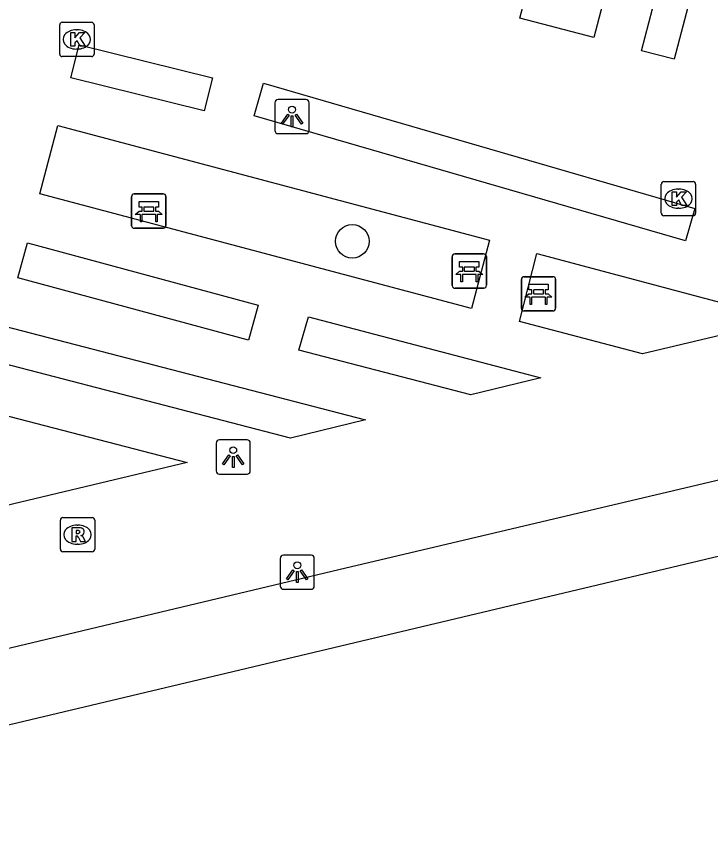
# Model space of a CAD drawing. Extents: x 160676 to 161153, y 383244 to 383713.
# Drawn here: x 160862.26 to 160882.52, y 383483.98 to 383507.76 of the extents above; entities that cross this region are included whole.
import ezdxf

# ---------------------------------------------------------------- set-up
doc = ezdxf.new("R2010")
doc.units = 0
for name, color, linetype in [('IMGEO_Bank', 7, 'Continuous'), ('IMGEO_Boom', 7, 'Continuous'), ('IMGEO_Kolk', 7, 'Continuous'), ('IMGEO_Lichtpunt', 7, 'Continuous'), ('IMGEO_Pand', 7, 'Continuous'), ('IMGEO_Rioolput', 7, 'Continuous'), ('IMGEO_Voetpad_open', 7, 'Continuous')]:
    doc.layers.add(name, color=color, linetype=linetype)

msp = doc.modelspace()

# ---------------------------------------------------------------- linework, layer by layer
at = {"layer": 'IMGEO_Bank'}
for p, q in [((160865.628, 383501.652), (160865.628, 383502.493)), ((160865.628, 383502.493), (160865.628, 383501.652)), ((160865.703, 383502.577), (160866.544, 383502.577)), ((160866.544, 383502.577), (160865.703, 383502.577)), ((160866.628, 383502.502), (160866.628, 383501.661)), ((160866.628, 383501.661), (160866.628, 383502.502)), ((160865.937, 383502.083), (160865.937, 383502.189)), ((160865.981, 383502.189), (160865.981, 383502.083)), ((160866.269, 383502.195), (160865.987, 383502.195)), ((160866.275, 383502.083), (160866.275, 383502.189)), ((160866.319, 383502.189), (160866.319, 383502.083)), ((160866.325, 383501.975), (160865.932, 383501.975)), ((160865.987, 383502.077), (160866.269, 383502.077)), ((160866.553, 383501.577), (160865.712, 383501.577)), ((160865.712, 383501.577), (160866.553, 383501.577)), ((160874.976, 383499.903), (160874.976, 383500.744)), ((160874.976, 383500.744), (160874.976, 383499.903)), ((160875.051, 383500.828), (160875.892, 383500.828)), ((160875.892, 383500.828), (160875.051, 383500.828)), ((160875.976, 383500.753), (160875.976, 383499.912)), ((160875.976, 383499.912), (160875.976, 383500.753)), ((160875.285, 383500.334), (160875.285, 383500.44)), ((160875.329, 383500.44), (160875.329, 383500.334)), ((160875.617, 383500.446), (160875.335, 383500.446)), ((160875.335, 383500.328), (160875.617, 383500.328)), ((160875.623, 383500.334), (160875.623, 383500.44)), ((160875.667, 383500.44), (160875.667, 383500.334)), ((160875.673, 383500.226), (160875.28, 383500.226)), ((160876.994, 383499.239), (160876.994, 383500.08)), ((160876.994, 383500.08), (160876.994, 383499.239)), ((160877.069, 383500.164), (160877.91, 383500.164)), ((160877.91, 383500.164), (160877.069, 383500.164)), ((160877.994, 383500.089), (160877.994, 383499.248)), ((160877.994, 383499.248), (160877.994, 383500.089)), ((160875.901, 383499.828), (160875.06, 383499.828)), ((160875.06, 383499.828), (160875.901, 383499.828)), ((160877.303, 383499.67), (160877.303, 383499.776)), ((160877.347, 383499.776), (160877.347, 383499.67)), ((160877.635, 383499.782), (160877.353, 383499.782)), ((160877.641, 383499.67), (160877.641, 383499.776)), ((160877.685, 383499.776), (160877.685, 383499.67)), ((160877.691, 383499.562), (160877.298, 383499.562)), ((160877.353, 383499.664), (160877.635, 383499.664)), ((160877.919, 383499.164), (160877.078, 383499.164)), ((160877.078, 383499.164), (160877.919, 383499.164))]:
    msp.add_line(p, q, dxfattribs=at)
for points in [[(160865.931, 383502.195), (160865.845, 383502.195), (160865.845, 383502.356), (160866.408, 383502.356), (160866.408, 383502.195), (160866.325, 383502.195)], [(160865.875, 383501.975), (160865.733, 383501.975), (160865.845, 383502.077), (160865.931, 383502.077)], [(160865.925, 383501.968), (160865.925, 383501.761), (160865.882, 383501.761), (160865.882, 383501.968)], [(160866.325, 383502.077), (160866.408, 383502.077), (160866.52, 383501.975), (160866.381, 383501.975)], [(160866.375, 383501.968), (160866.375, 383501.761), (160866.331, 383501.761), (160866.331, 383501.968)], [(160875.279, 383500.446), (160875.193, 383500.446), (160875.193, 383500.607), (160875.756, 383500.607), (160875.756, 383500.446), (160875.673, 383500.446)], [(160875.223, 383500.226), (160875.081, 383500.226), (160875.193, 383500.328), (160875.279, 383500.328)], [(160875.673, 383500.328), (160875.756, 383500.328), (160875.868, 383500.226), (160875.729, 383500.226)], [(160875.273, 383500.219), (160875.273, 383500.012), (160875.23, 383500.012), (160875.23, 383500.219)], [(160875.723, 383500.219), (160875.723, 383500.012), (160875.679, 383500.012), (160875.679, 383500.219)], [(160877.297, 383499.782), (160877.211, 383499.782), (160877.211, 383499.943), (160877.774, 383499.943), (160877.774, 383499.782), (160877.691, 383499.782)], [(160877.241, 383499.562), (160877.099, 383499.562), (160877.211, 383499.664), (160877.297, 383499.664)], [(160877.291, 383499.555), (160877.291, 383499.348), (160877.248, 383499.348), (160877.248, 383499.555)], [(160877.691, 383499.664), (160877.774, 383499.664), (160877.886, 383499.562), (160877.747, 383499.562)], [(160877.741, 383499.555), (160877.741, 383499.348), (160877.697, 383499.348), (160877.697, 383499.555)]]:
    msp.add_lwpolyline(points, dxfattribs=at)
for centre, radius, start, end in [((160865.706, 383502.499), 0.0779, 92.4484, 184.2845), ((160865.706, 383502.499), 0.0779, 92.4484, 184.2845), ((160866.55, 383502.499), 0.0779, 2.4484, 94.2845), ((160866.55, 383502.499), 0.0779, 2.4484, 94.2845), ((160865.93, 383502.188), 0.00671, 2.8957, 87.1043), ((160865.987, 383502.188), 0.00671, 92.8957, 177.1043), ((160866.269, 383502.188), 0.00671, 2.8957, 87.1043), ((160866.326, 383502.188), 0.00671, 92.8957, 177.1043), ((160865.875, 383501.968), 0.00671, 2.8957, 87.1043), ((160865.932, 383501.968), 0.00671, 92.8957, 177.1043), ((160865.93, 383502.084), 0.00671, 272.8957, 357.1043), ((160865.987, 383502.084), 0.00671, 182.8957, 267.1043), ((160866.269, 383502.084), 0.00671, 272.8957, 357.1043), ((160866.326, 383502.084), 0.00671, 182.8957, 267.1043), ((160866.324, 383501.968), 0.00671, 2.8957, 87.1043), ((160866.381, 383501.968), 0.00671, 92.8957, 177.1043), ((160865.706, 383501.655), 0.0779, 182.4484, 274.2845), ((160865.706, 383501.655), 0.0779, 182.4484, 274.2845), ((160866.55, 383501.655), 0.0779, 272.4484, 4.2845), ((160866.55, 383501.655), 0.0779, 272.4484, 4.2845), ((160875.054, 383500.75), 0.0779, 92.4484, 184.2845), ((160875.054, 383500.75), 0.0779, 92.4484, 184.2845), ((160875.898, 383500.75), 0.0779, 2.4484, 94.2845), ((160875.898, 383500.75), 0.0779, 2.4484, 94.2845), ((160875.278, 383500.439), 0.00671, 2.8957, 87.1043), ((160875.278, 383500.335), 0.00671, 272.8957, 357.1043), ((160875.335, 383500.439), 0.00671, 92.8957, 177.1043), ((160875.335, 383500.335), 0.00671, 182.8957, 267.1043), ((160875.617, 383500.439), 0.00671, 2.8957, 87.1043), ((160875.617, 383500.335), 0.00671, 272.8957, 357.1043), ((160875.674, 383500.439), 0.00671, 92.8957, 177.1043), ((160875.674, 383500.335), 0.00671, 182.8957, 267.1043), ((160875.223, 383500.219), 0.00671, 2.8957, 87.1043), ((160875.28, 383500.219), 0.00671, 92.8957, 177.1043), ((160875.672, 383500.219), 0.00671, 2.8957, 87.1043), ((160875.729, 383500.219), 0.00671, 92.8957, 177.1043), ((160877.072, 383500.086), 0.0779, 92.4484, 184.2845), ((160877.072, 383500.086), 0.0779, 92.4484, 184.2845), ((160877.916, 383500.086), 0.0779, 2.4484, 94.2845), ((160877.916, 383500.086), 0.0779, 2.4484, 94.2845), ((160875.054, 383499.906), 0.0779, 182.4484, 274.2845), ((160875.054, 383499.906), 0.0779, 182.4484, 274.2845), ((160875.898, 383499.906), 0.0779, 272.4484, 4.2845), ((160875.898, 383499.906), 0.0779, 272.4484, 4.2845), ((160877.296, 383499.775), 0.00671, 2.8957, 87.1043), ((160877.353, 383499.775), 0.00671, 92.8957, 177.1043), ((160877.635, 383499.775), 0.00671, 2.8957, 87.1043), ((160877.692, 383499.775), 0.00671, 92.8957, 177.1043), ((160877.241, 383499.555), 0.00671, 2.8957, 87.1043), ((160877.298, 383499.555), 0.00671, 92.8957, 177.1043), ((160877.296, 383499.671), 0.00671, 272.8957, 357.1043), ((160877.353, 383499.671), 0.00671, 182.8957, 267.1043), ((160877.635, 383499.671), 0.00671, 272.8957, 357.1043), ((160877.692, 383499.671), 0.00671, 182.8957, 267.1043), ((160877.69, 383499.555), 0.00671, 2.8957, 87.1043), ((160877.747, 383499.555), 0.00671, 92.8957, 177.1043), ((160877.072, 383499.242), 0.0779, 182.4484, 274.2845), ((160877.072, 383499.242), 0.0779, 182.4484, 274.2845), ((160877.916, 383499.242), 0.0779, 272.4484, 4.2845), ((160877.916, 383499.242), 0.0779, 272.4484, 4.2845)]:
    msp.add_arc(centre, radius, start, end, dxfattribs=at)
at = {"layer": 'IMGEO_Boom'}
msp.add_circle((160872.063, 383501.196), 0.489, dxfattribs=at)
at = {"layer": 'IMGEO_Kolk'}
for p, q in [((160863.529, 383506.658), (160863.529, 383507.51)), ((160863.604, 383507.584), (160864.456, 383507.584)), ((160864.53, 383507.51), (160864.53, 383506.658)), ((160864.017, 383507.364), (160864.042, 383507.364)), ((160864.04, 383506.804), (160864.015, 383506.804)), ((160864.456, 383506.584), (160863.604, 383506.584)), ((160881.076, 383502.012), (160881.076, 383502.864)), ((160881.151, 383502.938), (160882.003, 383502.938)), ((160882.077, 383502.864), (160882.077, 383502.012)), ((160881.564, 383502.718), (160881.589, 383502.718)), ((160881.587, 383502.158), (160881.562, 383502.158)), ((160882.003, 383501.938), (160881.151, 383501.938))]:
    msp.add_line(p, q, dxfattribs=at)
for points in [[(160863.529, 383506.658), (160863.529, 383507.51)], [(160863.604, 383507.584), (160864.456, 383507.584)], [(160864.53, 383507.51), (160864.53, 383506.658)], [(160863.85, 383507.284), (160863.973, 383507.284), (160863.973, 383507.133), (160864.103, 383507.284), (160864.267, 383507.284), (160864.121, 383507.133), (160864.274, 383506.884), (160864.122, 383506.884), (160864.037, 383507.048), (160863.973, 383506.981), (160863.973, 383506.884), (160863.85, 383506.884), (160863.85, 383507.284)], [(160864.456, 383506.584), (160863.604, 383506.584)], [(160881.076, 383502.012), (160881.076, 383502.864)], [(160881.151, 383502.938), (160882.003, 383502.938)], [(160882.077, 383502.864), (160882.077, 383502.012)], [(160881.397, 383502.638), (160881.52, 383502.638), (160881.52, 383502.487), (160881.65, 383502.638), (160881.814, 383502.638), (160881.668, 383502.487), (160881.821, 383502.238), (160881.669, 383502.238), (160881.584, 383502.402), (160881.52, 383502.335), (160881.52, 383502.238), (160881.397, 383502.238), (160881.397, 383502.638)], [(160882.003, 383501.938), (160881.151, 383501.938)]]:
    msp.add_lwpolyline(points, dxfattribs=at)
for centre, start, end in [((160863.606, 383507.508), 91.552, 178.448), ((160863.606, 383507.508), 91.552, 178.448), ((160864.454, 383507.508), 1.552, 88.448), ((160864.454, 383507.508), 1.552, 88.448), ((160863.606, 383506.66), 181.552, 268.448), ((160863.606, 383506.66), 181.552, 268.448), ((160864.454, 383506.66), 271.552, 358.448), ((160864.454, 383506.66), 271.552, 358.448), ((160881.153, 383502.862), 91.552, 178.448), ((160881.153, 383502.862), 91.552, 178.448), ((160882.001, 383502.862), 1.552, 88.448), ((160882.001, 383502.862), 1.552, 88.448), ((160881.153, 383502.014), 181.552, 268.448), ((160881.153, 383502.014), 181.552, 268.448), ((160882.001, 383502.014), 271.552, 358.448), ((160882.001, 383502.014), 271.552, 358.448)]:
    msp.add_arc(centre, 0.0765, start, end, dxfattribs=at)
for centre, major_axis, ratio, start_param, end_param in [((160864.016, 383507.084), (-0.387, 0.002), 0.722429, 4.712389, 7.853982), ((160864.041, 383507.084), (-0.39, 0.002), 0.717154, 1.570796, 4.712389), ((160881.563, 383502.438), (-0.387, 0.002), 0.722429, 4.712389, 7.853982), ((160881.588, 383502.438), (-0.39, 0.002), 0.717154, 1.570796, 4.712389)]:
    msp.add_ellipse(centre, major_axis=major_axis, ratio=ratio, start_param=start_param, end_param=end_param, dxfattribs=at)
at = {"layer": 'IMGEO_Lichtpunt'}
for p, q in [((160870.709, 383505.333), (160869.901, 383505.333)), ((160870.709, 383505.333), (160869.901, 383505.333)), ((160869.807, 383505.238), (160869.807, 383504.431)), ((160869.807, 383505.238), (160869.807, 383504.431)), ((160870.803, 383504.431), (160870.803, 383505.238)), ((160870.803, 383504.431), (160870.803, 383505.238)), ((160869.901, 383504.337), (160870.709, 383504.337)), ((160869.901, 383504.337), (160870.709, 383504.337)), ((160868.092, 383495.306), (160868.092, 383494.499)), ((160868.092, 383495.306), (160868.092, 383494.499)), ((160868.994, 383495.401), (160868.186, 383495.401)), ((160868.994, 383495.401), (160868.186, 383495.401)), ((160869.088, 383494.499), (160869.088, 383495.306)), ((160869.088, 383494.499), (160869.088, 383495.306)), ((160868.186, 383494.405), (160868.994, 383494.405)), ((160868.186, 383494.405), (160868.994, 383494.405)), ((160869.959, 383491.948), (160869.959, 383491.141)), ((160869.959, 383491.948), (160869.959, 383491.141)), ((160870.861, 383492.043), (160870.053, 383492.043)), ((160870.861, 383492.043), (160870.053, 383492.043)), ((160870.955, 383491.141), (160870.955, 383491.948)), ((160870.955, 383491.141), (160870.955, 383491.948)), ((160870.053, 383491.047), (160870.861, 383491.047)), ((160870.053, 383491.047), (160870.861, 383491.047))]:
    msp.add_line(p, q, dxfattribs=at)
for points in [[(160870.181, 383504.902), (160870.22, 383504.874), (160870.032, 383504.612), (160869.994, 383504.639), (160870.181, 383504.902)], [(160870.283, 383504.854), (160870.33, 383504.854), (160870.33, 383504.532), (160870.283, 383504.532), (160870.283, 383504.854)], [(160870.393, 383504.874), (160870.431, 383504.901), (160870.618, 383504.639), (160870.579, 383504.611), (160870.393, 383504.874)], [(160868.466, 383494.97), (160868.505, 383494.942), (160868.317, 383494.68), (160868.279, 383494.707), (160868.466, 383494.97)], [(160868.568, 383494.922), (160868.615, 383494.922), (160868.615, 383494.6), (160868.568, 383494.6), (160868.568, 383494.922)], [(160868.678, 383494.942), (160868.716, 383494.969), (160868.903, 383494.707), (160868.864, 383494.679), (160868.678, 383494.942)], [(160870.333, 383491.612), (160870.372, 383491.584), (160870.184, 383491.322), (160870.146, 383491.349), (160870.333, 383491.612)], [(160870.435, 383491.564), (160870.482, 383491.564), (160870.482, 383491.242), (160870.435, 383491.242), (160870.435, 383491.564)], [(160870.545, 383491.584), (160870.583, 383491.611), (160870.77, 383491.349), (160870.731, 383491.321), (160870.545, 383491.584)]]:
    msp.add_lwpolyline(points, dxfattribs=at)
for centre in [(160870.306, 383505.036), (160868.591, 383495.104), (160870.458, 383491.746)]:
    msp.add_circle(centre, 0.0994, dxfattribs=at)
for centre, start, end in [((160869.901, 383505.238), 90, 180), ((160869.901, 383505.238), 90, 180), ((160870.709, 383505.238), 0, 90), ((160870.709, 383505.238), 0, 90), ((160869.901, 383504.431), 180, 270), ((160869.901, 383504.431), 180, 270), ((160870.709, 383504.431), 270, 0), ((160870.709, 383504.431), 270, 360), ((160868.186, 383495.306), 90, 180), ((160868.186, 383495.306), 90, 180), ((160868.994, 383495.306), 0, 90), ((160868.994, 383495.306), 0, 90), ((160868.186, 383494.499), 180, 270), ((160868.186, 383494.499), 180, 270), ((160868.994, 383494.499), 270, 0), ((160868.994, 383494.499), 270, 360), ((160870.053, 383491.948), 90, 180), ((160870.053, 383491.948), 90, 180), ((160870.861, 383491.948), 0, 90), ((160870.861, 383491.948), 0, 90), ((160870.053, 383491.141), 180, 270), ((160870.053, 383491.141), 180, 270), ((160870.861, 383491.141), 270, 0), ((160870.861, 383491.141), 270, 360)]:
    msp.add_arc(centre, 0.0946, start, end, dxfattribs=at)
at = {"layer": 'IMGEO_Pand'}
msp.add_lwpolyline([(160848.892, 383483.975), (160907.562, 383497.909)], dxfattribs=at)
at = {"layer": 'IMGEO_Rioolput'}
for p, q in [((160863.624, 383493.138), (160864.476, 383493.138)), ((160863.549, 383492.212), (160863.549, 383493.064)), ((160864.037, 383492.918), (160864.062, 383492.918)), ((160864.55, 383493.064), (160864.55, 383492.212)), ((160864.06, 383492.358), (160864.035, 383492.358)), ((160864.476, 383492.138), (160863.624, 383492.138))]:
    msp.add_line(p, q, dxfattribs=at)
for points in [[(160863.624, 383493.138), (160864.476, 383493.138)], [(160863.549, 383492.212), (160863.549, 383493.064)], [(160864.55, 383493.064), (160864.55, 383492.212)], [(160864.138, 383492.836), (160863.886, 383492.838), (160863.886, 383492.438)], [(160864.064, 383492.757), (160864.01, 383492.757), (160864.01, 383492.676)], [(160864.01, 383492.676), (160864.062, 383492.676)], [(160863.886, 383492.438), (160864.01, 383492.438), (160864.01, 383492.6), (160864.021, 383492.6)], [(160864.068, 383492.571), (160864.139, 383492.438), (160864.279, 383492.438), (160864.214, 383492.564)], [(160864.476, 383492.138), (160863.624, 383492.138)]]:
    msp.add_lwpolyline(points, dxfattribs=at)
for centre, radius, start, end in [((160863.626, 383493.062), 0.0765, 91.552, 178.448), ((160863.626, 383493.062), 0.0765, 91.552, 178.448), ((160864.474, 383493.062), 0.0765, 1.552, 88.448), ((160864.474, 383493.062), 0.0765, 1.552, 88.448), ((160864.046, 383492.865), 0.19, 274.7715, 282.9687), ((160864.07, 383492.661), 0.0964, 77.0061, 93.1865), ((160864.084, 383492.718), 0.0378, 276.6634, 79.6772), ((160864.137, 383492.726), 0.109, 350.3612, 89.416), ((160864.135, 383492.726), 0.112, 277.5842, 350.9817), ((160864.02, 383492.547), 0.0533, 26.0293, 88.6989), ((160864.119, 383492.511), 0.108, 29.5134, 73.7905), ((160863.626, 383492.214), 0.0765, 181.552, 268.448), ((160863.626, 383492.214), 0.0765, 181.552, 268.448), ((160864.474, 383492.214), 0.0765, 271.552, 358.448), ((160864.474, 383492.214), 0.0765, 271.552, 358.448)]:
    msp.add_arc(centre, radius, start, end, dxfattribs=at)
for centre, major_axis, ratio, start_param, end_param in [((160864.036, 383492.638), (-0.387, 0.002), 0.722429, 4.712389, 7.853982), ((160864.061, 383492.638), (-0.39, 0.002), 0.717154, 1.570796, 4.712389)]:
    msp.add_ellipse(centre, major_axis=major_axis, ratio=ratio, start_param=start_param, end_param=end_param, dxfattribs=at)
at = {"layer": 'IMGEO_Voetpad_open'}
for points in [[(160876.945, 383507.705), (160878.471, 383513.535), (160880.632, 383512.969), (160879.106, 383507.14), (160876.945, 383507.705)], [(160881.356, 383510.028), (160882.309, 383509.777), (160881.449, 383506.505), (160880.496, 383506.755), (160881.356, 383510.028)], [(160863.855, 383505.962), (160864.093, 383506.925), (160867.984, 383505.963), (160867.746, 383505), (160863.855, 383505.962)], [(160869.476, 383505.805), (160882.056, 383502.15), (160881.782, 383501.206), (160869.202, 383504.86), (160869.476, 383505.805)], [(160863.476, 383504.573), (160876.068, 383501.233), (160875.539, 383499.24), (160862.947, 383502.579), (160863.476, 383504.573)], [(160869.313, 383499.332), (160869.038, 383498.314), (160862.311, 383500.133), (160862.586, 383501.15), (160869.313, 383499.332)], [(160877.441, 383500.842), (160884.707, 383498.908), (160880.526, 383497.917), (160876.942, 383498.852), (160877.441, 383500.842)], [(160848.892, 383483.975), (160848.372, 383486.068), (160871.666, 383491.622), (160907.045, 383499.978), (160907.562, 383497.909)], [(160877.562, 383497.215), (160875.517, 383496.715), (160870.502, 383498.019), (160870.787, 383498.994), (160877.562, 383497.215)], [(160872.446, 383495.985), (160870.26, 383495.457), (160861.649, 383497.694), (160861.92, 383498.722), (160872.446, 383495.985)], [(160861.276, 383496.29), (160867.248, 383494.746), (160860.471, 383493.133), (160861.276, 383496.29)]]:
    msp.add_lwpolyline(points, dxfattribs=at)

doc.saveas('drawing.dxf')
